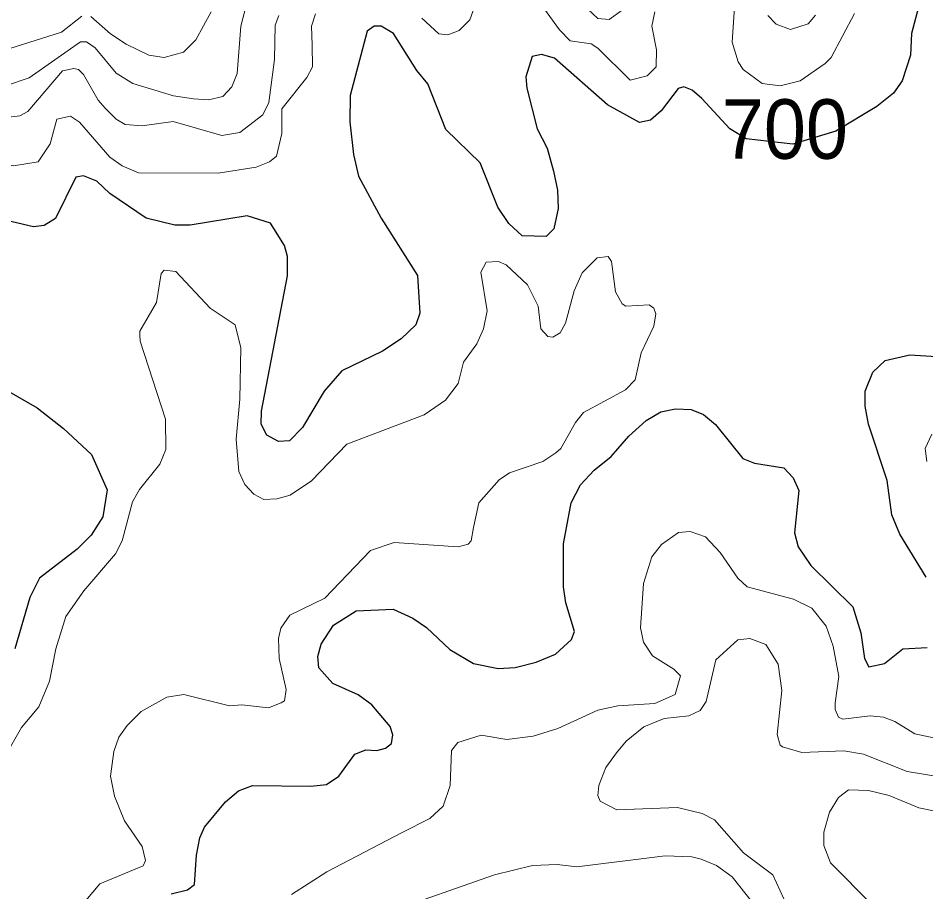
# Model space of a CAD drawing. Extents: x 294.2 to 320.3, y 7482.7 to 7510.7.
# Drawn here: x 314.766 to 315.988, y 7489.695 to 7490.87 of the extents above; entities that cross this region are included whole.
import ezdxf
from ezdxf.enums import TextEntityAlignment as Align

# ---------------------------------------------------------------- set-up
doc = ezdxf.new("R2010")
doc.units = 0
doc.header["$LTSCALE"] = 0.032
doc.layers.add('1', color=7, linetype='Continuous', lineweight=25)
doc.layers.add('2', color=7, linetype='Continuous', lineweight=13)
doc.layers.add('61', color=7, linetype='Continuous')

msp = doc.modelspace()

# ---------------------------------------------------------------- linework, layer by layer
at = {"layer": '1'}
for points in [[(315.9794, 7490.8921), (315.9684, 7490.8497), (315.9669, 7490.8206), (315.9559, 7490.786), (315.9441, 7490.7695), (315.9215, 7490.7514), (315.8665, 7490.7184), (315.8087, 7490.7011), (315.7458, 7490.7082), (315.7237, 7490.7215), (315.6864, 7490.7624), (315.6731, 7490.7734), (315.662, 7490.7781), (315.6542, 7490.7758), (315.6314, 7490.7459), (315.6172, 7490.7333), (315.6023, 7490.7302), (315.5594, 7490.7537)], [(315.4647, 7490.7215), (315.4781, 7490.6955), (315.4867, 7490.6648), (315.4922, 7490.6389), (315.493, 7490.6145), (315.4871, 7490.587), (315.4768, 7490.5768), (315.4446, 7490.5776), (315.4265, 7490.5941), (315.4116, 7490.6161), (315.388, 7490.6759), (315.342, 7490.7207), (315.3176, 7490.782), (315.3026, 7490.8001), (315.2712, 7490.8496), (315.2547, 7490.8598), (315.2452, 7490.8598), (315.2358, 7490.8528), (315.2133, 7490.7663), (315.2125, 7490.7309), (315.2176, 7490.6869), (315.2243, 7490.6577), (315.2546, 7490.6012), (315.3037, 7490.5241), (315.3069, 7490.4738), (315.3014, 7490.4581), (315.2817, 7490.4392), (315.2568, 7490.4227), (315.2017, 7490.396), (315.1781, 7490.3685), (315.149, 7490.3197), (315.1317, 7490.3017), (315.1168, 7490.3009), (315.1011, 7490.3095), (315.0932, 7490.3245), (315.094, 7490.3418), (315.1286, 7490.5237), (315.1286, 7490.5497), (315.1247, 7490.5646), (315.1058, 7490.5945), (315.0744, 7490.6047), (314.9977, 7490.5922), (314.9773, 7490.5922), (314.9388, 7490.6016), (314.8896, 7490.6346), (314.8723, 7490.6511), (314.8542, 7490.6582), (314.844, 7490.6566), (314.8165, 7490.6008), (314.8015, 7490.5914), (314.787, 7490.5898), (314.7509, 7490.5985)], [(315.5594, 7490.7537), (315.4879, 7490.8166), (315.4706, 7490.8214), (315.458, 7490.819), (315.4494, 7490.7915), (315.4509, 7490.7765), (315.4647, 7490.7215)], [(315.9881, 7490.1184), (315.9526, 7490.1763), (315.9416, 7490.2022), (315.9353, 7490.2486), (315.9104, 7490.3241), (315.9057, 7490.3485), (315.9057, 7490.3689), (315.9163, 7490.3941), (315.9328, 7490.4098), (315.9658, 7490.4177), (316.002, 7490.4153)], [(314.7507, 7490.37), (314.7922, 7490.3464), (314.8273, 7490.3183), (314.865, 7490.2837), (314.8862, 7490.2358), (314.8803, 7490.1996), (314.8645, 7490.1752), (314.8457, 7490.1564), (314.7953, 7490.1171), (314.782, 7490.0911), (314.7618, 7490.0219)], [(314.9721, 7489.6926), (314.9941, 7489.6981), (315.0039, 7489.7052), (315.0062, 7489.7446), (315.0109, 7489.7681), (315.0172, 7489.7823), (315.0455, 7489.8161), (315.0628, 7489.8311), (315.0817, 7489.8381), (315.1602, 7489.8373), (315.1814, 7489.8397), (315.1979, 7489.8507), (315.2192, 7489.8806), (315.2341, 7489.8861), (315.249, 7489.8853), (315.2608, 7489.8884), (315.2687, 7489.8947), (315.2703, 7489.9065), (315.2671, 7489.9175), (315.2422, 7489.9466), (315.2237, 7489.9604), (315.1899, 7489.9754), (315.1708, 7489.9965), (315.1696, 7490.0118), (315.174, 7490.0284), (315.1906, 7490.054), (315.2213, 7490.0731), (315.271, 7490.0757), (315.2972, 7490.0635), (315.3157, 7490.0507), (315.347, 7490.0214), (315.379, 7490.0022), (315.4122, 7489.9958), (315.4352, 7489.9971), (315.4633, 7490.0042), (315.4894, 7490.015), (315.5109, 7490.0345), (315.5148, 7490.0456), (315.5031, 7490.0841), (315.4999, 7490.1053), (315.5003, 7490.1635), (315.5105, 7490.2186), (315.5231, 7490.2429), (315.5412, 7490.2626), (315.564, 7490.2807), (315.5878, 7490.3082), (315.6114, 7490.3293), (315.631, 7490.3411), (315.6507, 7490.345), (315.6719, 7490.3442), (315.6884, 7490.3372), (315.7044, 7490.3238), (315.7413, 7490.2782), (315.757, 7490.2719), (315.7964, 7490.2656), (315.8089, 7490.2522), (315.8168, 7490.2349), (315.8109, 7490.1783), (315.8156, 7490.1594), (315.8329, 7490.1342), (315.8895, 7490.0784), (315.9, 7490.0438), (315.9051, 7490.0093), (315.9108, 7489.9978), (315.9319, 7490.0022), (315.9568, 7490.0221), (315.9893, 7490.0239)]]:
    msp.add_lwpolyline(points, dxfattribs=at)
at = {"layer": '2'}
for points in [[(315.0661, 7490.8597), (315.0725, 7490.884), (315.075, 7490.8891), (315.1102, 7490.9172), (315.1255, 7490.9376), (315.1293, 7490.9479), (315.1376, 7490.9887)], [(315.3879, 7490.907), (315.3739, 7490.868), (315.3598, 7490.854), (315.3445, 7490.8482), (315.3323, 7490.8495), (315.3094, 7490.8706)], [(315.6228, 7490.8788), (315.619, 7490.8597), (315.6254, 7490.8278), (315.6248, 7490.8048), (315.6127, 7490.7927), (315.5897, 7490.7869), (315.5462, 7490.8303), (315.5373, 7490.8361), (315.5092, 7490.8399), (315.4945, 7490.8546), (315.4581, 7490.9057)], [(315.1664, 7490.8763), (315.1613, 7490.8597), (315.1619, 7490.8342), (315.1625, 7490.8048), (315.1549, 7490.7908), (315.121, 7490.7486), (315.121, 7490.7154), (315.114, 7490.6848), (315.1044, 7490.6771), (315.0866, 7490.6701), (315.0355, 7490.6618), (314.9282, 7490.6624), (314.9065, 7490.672), (314.8899, 7490.6835), (314.849, 7490.7307), (314.8369, 7490.7384)], [(315.0259, 7490.8789), (315.0055, 7490.8412), (314.9889, 7490.8246), (314.9627, 7490.8176), (314.9423, 7490.8208), (314.9116, 7490.8354), (314.8905, 7490.8495), (314.8643, 7490.8725)], [(315.5788, 7490.8814), (315.5616, 7490.8686), (315.5462, 7490.8699), (315.5328, 7490.8827)], [(315.8917, 7490.8769), (315.8603, 7490.8176), (315.8521, 7490.8093), (315.8183, 7490.7863), (315.7914, 7490.7792), (315.7672, 7490.7825), (315.7416, 7490.8016), (315.7352, 7490.8118), (315.7269, 7490.838), (315.7301, 7490.8852)], [(315.1172, 7490.8738), (315.112, 7490.861), (315.1114, 7490.815), (315.1038, 7490.7569), (315.0954, 7490.7403), (315.0648, 7490.7167), (315.0406, 7490.7128), (314.9748, 7490.7314), (314.9333, 7490.7256), (314.9103, 7490.7276), (314.8982, 7490.7346), (314.8835, 7490.7492), (314.8739, 7490.7601), (314.8542, 7490.7946), (314.8478, 7490.8016), (314.8414, 7490.8029), (314.826, 7490.7997), (314.7794, 7490.7448), (314.7686, 7490.7391), (314.6677, 7490.7269)], [(314.8522, 7490.8731), (314.8248, 7490.8514), (314.7022, 7490.8131)], [(315.8393, 7490.8744), (315.8291, 7490.8629), (315.8055, 7490.8553), (315.7863, 7490.8623), (315.7748, 7490.8738)], [(314.7494, 7490.7792), (314.7814, 7490.7901), (314.8503, 7490.8387), (314.8586, 7490.8387), (314.8701, 7490.8304), (314.8982, 7490.7965), (314.9206, 7490.7825), (314.9754, 7490.7659), (315.0023, 7490.762), (315.0227, 7490.7608), (315.0418, 7490.7652), (315.054, 7490.778), (315.061, 7490.7959), (315.0661, 7490.8597)], [(314.8369, 7490.7384), (314.8186, 7490.7347), (314.8094, 7490.7013), (314.7933, 7490.6774), (314.76, 7490.6718), (314.6971, 7490.6854), (314.6721, 7490.6829)], [(314.8975, 7490.1497), (314.9065, 7490.1676), (314.9205, 7490.22), (314.9295, 7490.2366), (314.9569, 7490.2704), (314.9652, 7490.2902), (314.9646, 7490.3311), (314.9307, 7490.4358), (314.9301, 7490.4447), (314.9301, 7490.4492), (314.9524, 7490.4881), (314.9588, 7490.5271), (314.9627, 7490.5315), (314.9786, 7490.5296), (315.0246, 7490.4805), (315.0584, 7490.4581), (315.0661, 7490.4269), (315.0648, 7490.3579), (315.0597, 7490.3043), (315.0635, 7490.2608), (315.0712, 7490.243), (315.0833, 7490.2302), (315.0968, 7490.2232), (315.1146, 7490.2238), (315.1325, 7490.2289), (315.1612, 7490.248), (315.2085, 7490.2972), (315.3126, 7490.3368), (315.3413, 7490.3566), (315.3585, 7490.3789), (315.3656, 7490.4077), (315.3834, 7490.4326), (315.3924, 7490.4524), (315.3975, 7490.4767), (315.3891, 7490.529), (315.3962, 7490.5424), (315.4128, 7490.543), (315.423, 7490.5386), (315.4517, 7490.5117), (315.4658, 7490.483), (315.4696, 7490.4524), (315.4792, 7490.4421), (315.4856, 7490.4415), (315.4958, 7490.4473), (315.5028, 7490.4601), (315.5143, 7490.5035), (315.5252, 7490.5277), (315.5456, 7490.5482), (315.5603, 7490.55), (315.5648, 7490.5431), (315.5699, 7490.5022), (315.5788, 7490.4862), (315.5839, 7490.483), (315.6152, 7490.4849), (315.6216, 7490.4805), (315.6241, 7490.4728), (315.6216, 7490.4562), (315.6044, 7490.4204), (315.5967, 7490.3841), (315.5833, 7490.3706), (315.5271, 7490.34), (315.5162, 7490.3266), (315.4964, 7490.2915), (315.49, 7490.2857), (315.4722, 7490.2742), (315.4275, 7490.2589), (315.4134, 7490.2493), (315.386, 7490.2187), (315.3789, 7490.1855), (315.3758, 7490.1676), (315.3719, 7490.1631), (315.3585, 7490.1593), (315.2723, 7490.1651), (315.2404, 7490.1542), (315.1791, 7490.0904), (315.1319, 7490.0674), (315.1197, 7490.0501), (315.1166, 7490.0361), (315.1178, 7490.0093), (315.1268, 7489.9672), (315.1248, 7489.9524), (315.1204, 7489.9493), (315.1032, 7489.9428), (315.0674, 7489.9467), (315.0508, 7489.9454), (314.9895, 7489.9607), (314.9665, 7489.9569), (314.932, 7489.9377), (314.9129, 7489.9192), (314.902, 7489.9033), (314.895, 7489.8841), (314.8905, 7489.8509), (314.8962, 7489.8241), (314.9097, 7489.7909), (314.9333, 7489.7564)], [(315.9887, 7490.2742), (315.9868, 7490.2915), (315.9957, 7490.3107)], [(315.1344, 7489.6919), (315.1817, 7489.722), (315.2832, 7489.775), (315.3202, 7489.7941), (315.3381, 7489.8107), (315.3477, 7489.8382), (315.3496, 7489.8854), (315.3579, 7489.8963), (315.3892, 7489.9058), (315.4237, 7489.9001), (315.4594, 7489.9045), (315.4926, 7489.9148), (315.5463, 7489.9397), (315.5731, 7489.9454), (315.6229, 7489.9486), (315.6503, 7489.9607), (315.6573, 7489.9856), (315.6484, 7489.9946), (315.6197, 7490.0125), (315.6075, 7490.031), (315.6037, 7490.0502), (315.6075, 7490.1102), (315.619, 7490.1459), (315.6318, 7490.1625), (315.6548, 7490.1785), (315.6707, 7490.1798), (315.6912, 7490.1727), (315.7109, 7490.1517), (315.7346, 7490.1172), (315.7474, 7490.1057), (315.8093, 7490.0891), (315.8342, 7490.0769), (315.8534, 7490.0527), (315.8629, 7490.0259), (315.8706, 7489.985), (315.8655, 7489.9493), (315.8655, 7489.9403), (315.87, 7489.9301), (315.8757, 7489.9275), (315.9127, 7489.932), (315.9306, 7489.9301), (315.9459, 7489.9244), (315.9728, 7489.9078), (316.0085, 7489.9001)], [(314.7711, 7489.9161), (314.7941, 7489.9441), (314.8088, 7489.9786), (314.8171, 7490.0221), (314.8305, 7490.0655), (314.8548, 7490.1), (314.8975, 7490.1497)], [(315.8163, 7489.6428), (315.7819, 7489.7181), (315.7422, 7489.7475), (315.7033, 7489.7922), (315.6867, 7489.8005), (315.6535, 7489.8088), (315.5718, 7489.8056), (315.5494, 7489.8171), (315.5462, 7489.8247), (315.5475, 7489.8382), (315.5571, 7489.8624), (315.5712, 7489.8822), (315.5845, 7489.8981), (315.6082, 7489.9173), (315.6356, 7489.9282), (315.6688, 7489.932), (315.6841, 7489.939), (315.6918, 7489.9511), (315.7052, 7490.0074), (315.7346, 7490.0342), (315.7506, 7490.0361), (315.7722, 7490.0278), (315.7888, 7490.0016), (315.7939, 7489.9659), (315.7876, 7489.9071), (315.7914, 7489.8924), (315.7946, 7489.8905), (315.8208, 7489.8828), (315.877, 7489.8848), (315.9038, 7489.8803), (315.9625, 7489.8573), (316.0558, 7489.842)], [(314.7488, 7489.8778), (314.7711, 7489.9161)], [(316.0264, 7489.7985), (315.9779, 7489.8082), (315.9383, 7489.8248), (315.9102, 7489.8317), (315.8834, 7489.8324), (315.87, 7489.8222), (315.8578, 7489.8024), (315.8501, 7489.7756), (315.8501, 7489.7577), (315.8591, 7489.7341), (315.9159, 7489.6773)], [(314.9333, 7489.7564), (314.9378, 7489.7373), (314.9346, 7489.7302), (314.8765, 7489.706), (314.8573, 7489.6837), (314.8528, 7489.6658), (314.8567, 7489.6339)], [(315.7544, 7489.6811), (315.7269, 7489.7156), (315.7059, 7489.7309), (315.6854, 7489.7392), (315.6727, 7489.7424), (315.6369, 7489.7436), (315.5182, 7489.729), (315.4914, 7489.7321), (315.4582, 7489.7309), (315.4071, 7489.7181), (315.2615, 7489.667)]]:
    msp.add_lwpolyline(points, dxfattribs=at)

# ---------------------------------------------------------------- texts
at = {"layer": '61', "width": 0.95}
msp.add_text('700', height=0.08, dxfattribs=at).set_placement((315.7979, 7490.6813), align=Align.CENTER)

doc.saveas('drawing.dxf')
